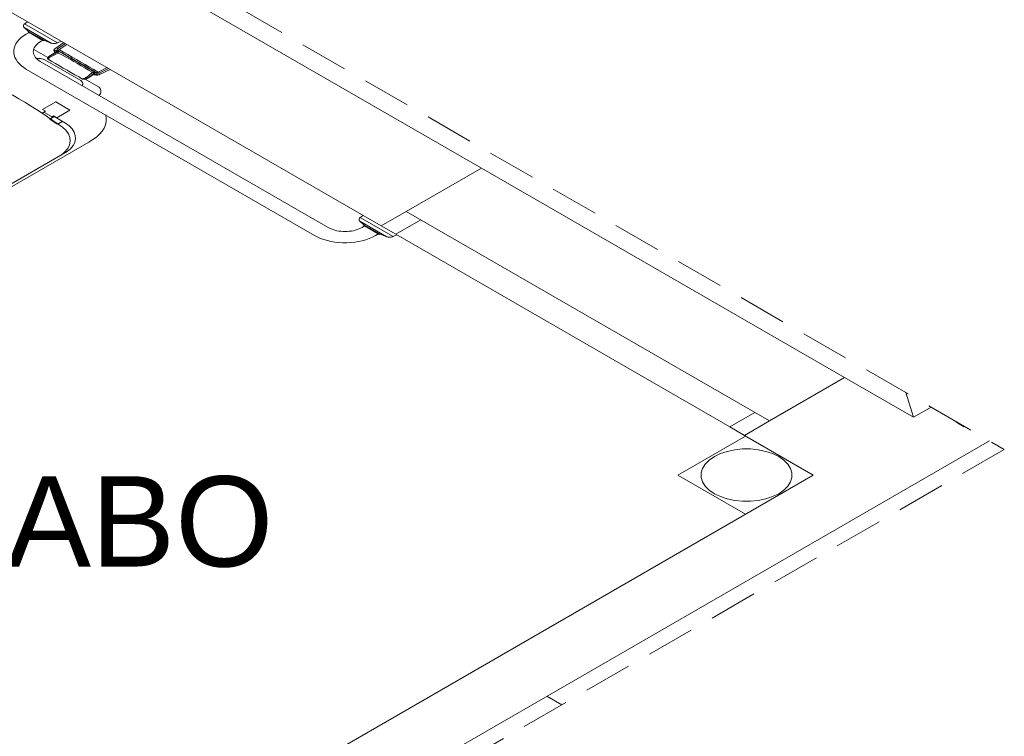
# Model space of a CAD drawing. Header units: millimetres. Extents: x 567 to 934, y -1 to 364.
# Tile 804 of 1056: x 777.41 to 781.5, y 126.71 to 129.68. Entities that reach past the tile are written whole.
import ezdxf

# ---------------------------------------------------------------- set-up
doc = ezdxf.new("R2010")
doc.units = ezdxf.units.MM
doc.header["$MEASUREMENT"] = 0
doc.linetypes.add('JIS_02_2.0', pattern=[0.3, 0.2, -0.1])
doc.linetypes.add('NULL', pattern=[0])
doc.layers.add('ARQ FINA', color=8, linetype='Continuous')
doc.layers.add('DI-Área do detalhe', color=10, linetype='JIS_02_2.0', lineweight=0)
doc.styles.add('Arial', font='arial.ttf')

msp = doc.modelspace()

# ---------------------------------------------------------------- linework, layer by layer
at = {"layer": 'ARQ FINA', "lineweight": 5}
for p, q in [((779.3256, 129.0666), (777.3077, 130.2316)), ((776.892, 129.9916), (778.9099, 128.8266)), ((777.4302, 129.6649), (777.4428, 129.6736)), ((777.4466, 129.634), (777.4287, 129.6497)), ((777.4287, 129.6497), (777.54, 129.5855)), ((777.5663, 129.5863), (777.4302, 129.6649)), ((777.4441, 129.6319), (777.4466, 129.634)), ((777.4484, 129.6294), (777.4441, 129.6319)), ((777.5128, 129.5958), (777.4466, 129.634)), ((777.5059, 129.5962), (777.4484, 129.6294)), ((777.5091, 129.5943), (777.5059, 129.5962)), ((777.5128, 129.5958), (777.5091, 129.5943)), ((777.54, 129.5855), (777.5128, 129.5958)), ((777.5557, 129.5618), (777.5927, 129.5871)), ((777.5814, 129.5936), (777.5663, 129.5863)), ((777.527, 129.525), (777.4677, 129.5593)), ((777.5346, 129.5325), (777.5569, 129.5468)), ((777.5568, 129.5468), (777.5626, 129.5505)), ((777.6052, 129.5798), (777.5677, 129.5546)), ((777.5993, 129.5833), (777.5679, 129.5627)), ((777.5699, 129.5494), (777.5724, 129.5509)), ((777.4953, 129.5093), (778.6893, 128.8199)), ((777.5133, 129.5162), (777.6635, 129.4295)), ((778.6322, 128.7869), (777.4382, 129.4763)), ((777.7216, 129.4648), (777.7198, 129.4635)), ((777.7354, 129.4647), (777.7723, 129.4834)), ((777.7849, 129.4761), (777.7405, 129.4546)), ((777.7783, 129.48), (777.7418, 129.4614)), ((777.7368, 129.4039), (777.6812, 129.436)), ((777.7158, 129.4552), (777.6926, 129.4402)), ((777.7156, 129.455), (777.722, 129.4591)), ((777.503, 129.294), (777.5171, 129.3022)), ((777.5048, 129.3093), (777.5594, 129.3408)), ((777.5171, 129.3022), (777.5048, 129.3093)), ((777.5594, 129.3408), (777.6177, 129.3071)), ((777.6177, 129.3071), (777.5632, 129.2756)), ((777.5693, 129.2486), (777.5029, 129.2941)), ((777.541, 129.2802), (777.5099, 129.2981)), ((777.5373, 129.271), (777.5347, 129.2694)), ((777.5347, 129.2694), (777.5653, 129.2483)), ((777.5362, 129.2713), (777.5511, 129.2799)), ((777.5373, 129.271), (777.5531, 129.2801)), ((777.5465, 129.281), (777.541, 129.2802)), ((777.5502, 129.2831), (777.5467, 129.2811)), ((777.5467, 129.2811), (777.5499, 129.2792)), ((777.5499, 129.2792), (777.5523, 129.2806)), ((777.5632, 129.2756), (777.5502, 129.2831)), ((777.5523, 129.2806), (777.5999, 129.2531)), ((777.5653, 129.2483), (777.5867, 129.2607)), ((777.5693, 129.2486), (777.5884, 129.2597)), ((777.2676, 128.927), (777.6966, 129.1746)), ((777.6063, 129.1347), (777.2573, 128.9332)), ((779.3256, 129.0666), (779.0138, 128.8866)), ((780.8324, 128.1966), (779.3256, 129.0666)), ((778.8227, 128.8609), (778.8354, 128.8696)), ((778.8227, 128.8609), (778.9589, 128.7823)), ((778.9099, 128.8266), (779.0138, 128.8866)), ((779.0744, 128.8516), (778.9705, 128.7916)), ((779.0138, 128.8866), (780.5207, 128.0166)), ((778.8392, 128.83), (778.8212, 128.8457)), ((778.9326, 128.7815), (778.8212, 128.8457)), ((778.8366, 128.8279), (778.8392, 128.83)), ((778.8399, 128.826), (778.8366, 128.8279)), ((778.8392, 128.83), (778.9054, 128.7918)), ((778.8399, 128.826), (778.8974, 128.7928)), ((778.9705, 128.7916), (778.9099, 128.8266)), ((778.9017, 128.7903), (778.8974, 128.7928)), ((778.9054, 128.7918), (778.9017, 128.7903)), ((778.9326, 128.7815), (778.9054, 128.7918)), ((778.974, 128.7896), (778.9589, 128.7823)), ((780.3561, 127.9916), (778.9705, 128.7916)), ((780.5207, 128.0166), (780.8324, 128.1966)), ((781.1182, 128.0316), (780.8324, 128.1966)), ((781.1182, 128.0316), (781.0858, 128.1344)), ((780.3561, 127.9916), (780.4601, 128.0516)), ((781.191, 128.0737), (781.1182, 128.0316)), ((780.5207, 128.0166), (780.4168, 127.9566)), ((781.293, 128.0125), (781.295, 128.0137)), ((781.3017, 128.0075), (781.293, 128.0125)), ((781.3036, 128.0087), (781.3017, 128.0075)), ((781.3017, 128.0075), (781.3036, 128.0087)), ((781.319, 127.9975), (781.3017, 128.0075)), ((781.319, 127.9975), (781.3209, 127.9987)), ((781.3209, 127.9987), (781.319, 127.9975)), ((781.3277, 127.9925), (781.319, 127.9975)), ((781.3296, 127.9937), (781.3277, 127.9925)), ((780.1405, 127.7916), (780.4215, 127.9539)), ((780.4215, 127.9539), (780.1405, 127.7916)), ((780.1405, 127.7916), (780.4215, 127.9539)), ((780.4168, 127.9566), (780.3561, 127.9916)), ((780.4168, 127.9566), (780.7025, 127.7916)), ((781.4335, 127.9337), (777.5333, 125.6819)), ((777.5333, 125.6819), (781.4335, 127.9337)), ((780.7025, 127.7916), (777.5849, 125.9916)), ((780.4215, 127.6294), (780.1405, 127.7916)), ((780.1405, 127.7916), (780.4215, 127.6294)), ((780.4215, 127.6294), (780.1405, 127.7916)), ((779.6587, 126.838), (779.5972, 126.8735)), ((779.6587, 126.838), (779.5972, 126.8735)), ((779.6587, 126.838), (779.5972, 126.8735))]:
    msp.add_line(p, q, dxfattribs=at)
at = {"layer": 'ARQ FINA', "linetype": 'Continuous', "lineweight": 5}
msp.add_line((779.6587, 126.838), (779.5972, 126.8735), dxfattribs=at)
at = {"layer": 'ARQ FINA', "lineweight": 5}
for points in [[(777.4484, 129.6294), (777.4363, 129.6229), (777.4254, 129.6157), (777.4156, 129.608), (777.407, 129.5998), (777.3998, 129.5912), (777.394, 129.5823), (777.3896, 129.5731), (777.3867, 129.5637), (777.3854, 129.5541), (777.3855, 129.5446), (777.3871, 129.5351), (777.3902, 129.5257), (777.3948, 129.5165), (777.4009, 129.5076), (777.4083, 129.4991), (777.417, 129.491), (777.427, 129.4834), (777.4382, 129.4763)], [(777.4302, 129.6649), (777.4283, 129.6635), (777.4269, 129.6619), (777.4258, 129.6601), (777.4252, 129.6584), (777.425, 129.6566), (777.4253, 129.6548), (777.426, 129.653), (777.4271, 129.6513), (777.4287, 129.6497)], [(777.5059, 129.5962), (777.4986, 129.5927), (777.4919, 129.5888), (777.4858, 129.5846), (777.4805, 129.58), (777.476, 129.5752), (777.4723, 129.5702), (777.4694, 129.565), (777.4674, 129.5596), (777.4663, 129.5542), (777.4661, 129.5487), (777.4668, 129.5432), (777.4684, 129.5378), (777.4708, 129.5325), (777.4742, 129.5274), (777.4783, 129.5224), (777.4833, 129.5178), (777.4889, 129.5134), (777.4953, 129.5093)], [(777.54, 129.5855), (777.5427, 129.5846), (777.5457, 129.5839), (777.5487, 129.5835), (777.5518, 129.5833), (777.555, 129.5835), (777.558, 129.5838), (777.561, 129.5844), (777.5638, 129.5853), (777.5663, 129.5863)], [(777.5557, 129.5618), (777.5549, 129.5611), (777.5541, 129.5604), (777.5535, 129.5597), (777.5529, 129.559), (777.5525, 129.5582), (777.5522, 129.5574), (777.552, 129.5566), (777.552, 129.5558), (777.552, 129.555)], [(777.552, 129.555), (777.5521, 129.5543), (777.5523, 129.5535), (777.5525, 129.5528), (777.5527, 129.5521), (777.553, 129.5515), (777.5533, 129.5508), (777.5537, 129.5501), (777.5541, 129.5494), (777.5545, 129.5487)], [(777.5545, 129.5487), (777.5547, 129.5485), (777.5549, 129.5483), (777.5551, 129.548), (777.5554, 129.5478), (777.5556, 129.5476), (777.5559, 129.5474), (777.5562, 129.5472), (777.5566, 129.547), (777.5569, 129.5468)], [(777.5551, 129.5525), (777.555, 129.5518), (777.5551, 129.5512), (777.5551, 129.5505), (777.5553, 129.5499), (777.5554, 129.5492), (777.5557, 129.5486), (777.556, 129.548), (777.5564, 129.5474), (777.5568, 129.5468)], [(777.5597, 129.5552), (777.5589, 129.5551), (777.5582, 129.5549), (777.5575, 129.5547), (777.5568, 129.5545), (777.5563, 129.5542), (777.5558, 129.5538), (777.5554, 129.5534), (777.5552, 129.5529), (777.5551, 129.5525)], [(777.5699, 129.5494), (777.5682, 129.5488), (777.5665, 129.5482), (777.5648, 129.5476), (777.5632, 129.5469), (777.5615, 129.5463), (777.5599, 129.5456), (777.5582, 129.5449), (777.5566, 129.5442), (777.5551, 129.5435)], [(777.5677, 129.5546), (777.5669, 129.5548), (777.566, 129.5549), (777.5651, 129.555), (777.5642, 129.5551), (777.5633, 129.5551), (777.5624, 129.5552), (777.5615, 129.5552), (777.5606, 129.5552), (777.5597, 129.5552)], [(777.5673, 129.5514), (777.5668, 129.5514), (777.5662, 129.5514), (777.5656, 129.5514), (777.5651, 129.5513), (777.5645, 129.5512), (777.564, 129.551), (777.5635, 129.5509), (777.5631, 129.5507), (777.5626, 129.5505)], [(777.5679, 129.5627), (777.5673, 129.5623), (777.5667, 129.5619), (777.5662, 129.5615), (777.5658, 129.5611), (777.5655, 129.5606), (777.5652, 129.5602), (777.565, 129.5597), (777.5649, 129.5592), (777.5648, 129.5587), (777.5648, 129.5582), (777.5649, 129.5577), (777.5651, 129.5572), (777.5654, 129.5567), (777.5657, 129.5563), (777.5661, 129.5558), (777.5666, 129.5554), (777.5671, 129.555), (777.5677, 129.5546)], [(777.5724, 129.5509), (777.5718, 129.551), (777.5713, 129.5511), (777.5707, 129.5511), (777.5701, 129.5512), (777.5696, 129.5512), (777.569, 129.5513), (777.5685, 129.5513), (777.5679, 129.5514), (777.5673, 129.5514)], [(777.7287, 129.4617), (777.7111, 129.4722), (777.6934, 129.4826), (777.6756, 129.493), (777.6578, 129.5034), (777.6399, 129.5137), (777.622, 129.524), (777.6039, 129.5343), (777.5859, 129.5445), (777.5677, 129.5546)], [(777.5699, 129.5494), (777.5694, 129.5488), (777.5689, 129.5482), (777.5687, 129.5476), (777.5686, 129.5469), (777.5687, 129.5462), (777.569, 129.5456), (777.5694, 129.545), (777.57, 129.5444), (777.5708, 129.5439)], [(777.7216, 129.4648), (777.7052, 129.4744), (777.6887, 129.4841), (777.6722, 129.4937), (777.6557, 129.5033), (777.6391, 129.5129), (777.6225, 129.5224), (777.6058, 129.5319), (777.5891, 129.5415), (777.5724, 129.5509)], [(777.7354, 129.4647), (777.7175, 129.4752), (777.6996, 129.4857), (777.6817, 129.4961), (777.6637, 129.5065), (777.6457, 129.5169), (777.6276, 129.5273), (777.6095, 129.5377), (777.5914, 129.548), (777.5732, 129.5583)], [(777.5133, 129.5162), (777.5101, 129.5176), (777.5068, 129.5187), (777.5032, 129.5197), (777.4995, 129.5205), (777.4957, 129.521), (777.4918, 129.5214), (777.4878, 129.5214), (777.4839, 129.5213), (777.48, 129.5209)], [(777.5256, 129.5221), (777.5255, 129.5217), (777.5255, 129.5212), (777.5256, 129.5208), (777.5258, 129.5204), (777.526, 129.52), (777.5263, 129.5196), (777.5266, 129.5192), (777.5271, 129.5189), (777.5276, 129.5186)], [(777.5301, 129.529), (777.5294, 129.5283), (777.5287, 129.5276), (777.5281, 129.5268), (777.5276, 129.5261), (777.527, 129.5253), (777.5266, 129.5245), (777.5262, 129.5237), (777.5259, 129.5229), (777.5256, 129.5221)], [(777.5276, 129.5186), (777.5432, 129.5092), (777.5588, 129.4999), (777.5745, 129.4907), (777.5904, 129.4814), (777.6063, 129.4723), (777.6222, 129.4632), (777.6383, 129.4541), (777.6545, 129.4451), (777.6707, 129.4361)], [(777.5344, 129.5263), (777.5333, 129.5256), (777.5323, 129.5248), (777.5313, 129.5239), (777.5305, 129.5231), (777.5298, 129.5222), (777.5291, 129.5213), (777.5286, 129.5204), (777.5281, 129.5194), (777.5277, 129.5185)], [(777.5346, 129.5325), (777.534, 129.5321), (777.5335, 129.5318), (777.533, 129.5314), (777.5325, 129.531), (777.532, 129.5306), (777.5315, 129.5302), (777.531, 129.5298), (777.5306, 129.5294), (777.5301, 129.529)], [(777.571, 129.544), (777.5665, 129.5423), (777.5621, 129.5406), (777.5578, 129.5388), (777.5536, 129.5369), (777.5495, 129.5349), (777.5455, 129.5329), (777.5417, 129.5308), (777.5379, 129.5286), (777.5344, 129.5263)], [(777.5551, 129.5435), (777.5526, 129.5424), (777.5502, 129.5412), (777.5479, 129.54), (777.5456, 129.5388), (777.5433, 129.5376), (777.5411, 129.5364), (777.5389, 129.5351), (777.5367, 129.5338), (777.5346, 129.5325)], [(777.7098, 129.4639), (777.6951, 129.4732), (777.6802, 129.4824), (777.6651, 129.4915), (777.6499, 129.5005), (777.6345, 129.5094), (777.6189, 129.5182), (777.6031, 129.5269), (777.5871, 129.5355), (777.571, 129.544)], [(777.722, 129.4591), (777.7222, 129.4597), (777.7225, 129.4603), (777.7226, 129.461), (777.7226, 129.4616), (777.7226, 129.4623), (777.7225, 129.4629), (777.7223, 129.4635), (777.722, 129.4641), (777.7216, 129.4648)], [(777.7287, 129.4617), (777.7295, 129.462), (777.7303, 129.4623), (777.7311, 129.4626), (777.7318, 129.4629), (777.7326, 129.4632), (777.7333, 129.4636), (777.734, 129.4639), (777.7347, 129.4643), (777.7354, 129.4647)], [(777.503, 129.294), (777.4793, 129.3093), (777.4552, 129.3245), (777.4308, 129.3394), (777.4059, 129.3542), (777.3808, 129.3687), (777.3552, 129.383), (777.3294, 129.3971), (777.3031, 129.411), (777.2766, 129.4247)], [(777.6692, 129.4094), (777.6704, 129.4116), (777.6711, 129.414), (777.6713, 129.4163), (777.6711, 129.4187), (777.6704, 129.421), (777.6693, 129.4233), (777.6678, 129.4254), (777.6659, 129.4275), (777.6635, 129.4295)], [(777.6707, 129.4361), (777.6722, 129.4364), (777.6737, 129.4368), (777.6752, 129.4372), (777.6766, 129.4376), (777.6779, 129.4381), (777.6792, 129.4387), (777.6805, 129.4393), (777.6817, 129.4399), (777.6828, 129.4406)], [(777.6707, 129.4361), (777.6714, 129.4358), (777.6721, 129.4355), (777.6729, 129.4353), (777.6737, 129.4351), (777.6746, 129.435), (777.6754, 129.4349), (777.6763, 129.4349), (777.6772, 129.435), (777.678, 129.4351)], [(777.678, 129.4351), (777.6798, 129.4355), (777.6816, 129.4359), (777.6833, 129.4364), (777.685, 129.4369), (777.6866, 129.4375), (777.6882, 129.4381), (777.6897, 129.4388), (777.6912, 129.4395), (777.6926, 129.4402)], [(777.6828, 129.4406), (777.6846, 129.4418), (777.6864, 129.4429), (777.6881, 129.4441), (777.6898, 129.4454), (777.6915, 129.4466), (777.6931, 129.4478), (777.6947, 129.4491), (777.6963, 129.4504), (777.6978, 129.4517)], [(777.6922, 129.44), (777.6941, 129.4412), (777.696, 129.4424), (777.6978, 129.4436), (777.6996, 129.4449), (777.7013, 129.4462), (777.703, 129.4475), (777.7047, 129.4488), (777.7063, 129.4501), (777.7079, 129.4515)], [(777.6978, 129.4517), (777.6993, 129.453), (777.7007, 129.4543), (777.7021, 129.4556), (777.7035, 129.457), (777.7048, 129.4583), (777.7061, 129.4597), (777.7074, 129.4611), (777.7086, 129.4625), (777.7098, 129.4639)], [(777.7079, 129.4515), (777.7093, 129.4528), (777.7107, 129.4541), (777.7121, 129.4554), (777.7135, 129.4567), (777.7148, 129.4581), (777.7161, 129.4594), (777.7174, 129.4608), (777.7186, 129.4622), (777.7198, 129.4635)], [(777.7097, 129.4637), (777.7106, 129.4632), (777.7117, 129.4629), (777.7128, 129.4626), (777.7141, 129.4625), (777.7153, 129.4625), (777.7165, 129.4626), (777.7177, 129.4628), (777.7188, 129.4631), (777.7198, 129.4635)], [(777.7158, 129.4552), (777.7162, 129.455), (777.7167, 129.4548), (777.7171, 129.4546), (777.7176, 129.4544), (777.718, 129.4542), (777.7185, 129.4541), (777.719, 129.454), (777.7195, 129.4539), (777.72, 129.4537)], [(777.7159, 129.4552), (777.7168, 129.455), (777.7178, 129.4548), (777.7188, 129.4547), (777.7198, 129.4546), (777.7208, 129.4545), (777.7219, 129.4544), (777.7229, 129.4544), (777.7239, 129.4544), (777.725, 129.4544)], [(777.72, 129.4537), (777.721, 129.4536), (777.7219, 129.4534), (777.7229, 129.4533), (777.7239, 129.4532), (777.7248, 129.4531), (777.7258, 129.453), (777.7268, 129.4529), (777.7278, 129.4528), (777.7287, 129.4528)], [(777.725, 129.4544), (777.7257, 129.4545), (777.7265, 129.4546), (777.7272, 129.4548), (777.7279, 129.4551), (777.7284, 129.4554), (777.7289, 129.4558), (777.7292, 129.4562), (777.7295, 129.4566), (777.7296, 129.4571)], [(777.7296, 129.4571), (777.7296, 129.4576), (777.7296, 129.4581), (777.7296, 129.4587), (777.7296, 129.4592), (777.7294, 129.4597), (777.7293, 129.4602), (777.7291, 129.4607), (777.7289, 129.4612), (777.7287, 129.4617)], [(777.7287, 129.4617), (777.7299, 129.4612), (777.7313, 129.4607), (777.7328, 129.4604), (777.7343, 129.4602), (777.7359, 129.4602), (777.7375, 129.4603), (777.739, 129.4605), (777.7405, 129.4609), (777.7418, 129.4614)], [(777.7287, 129.4528), (777.7301, 129.4527), (777.7315, 129.4528), (777.7329, 129.4529), (777.7342, 129.453), (777.7355, 129.4532), (777.7368, 129.4535), (777.7381, 129.4538), (777.7393, 129.4542), (777.7405, 129.4546)], [(777.7395, 129.3684), (777.7424, 129.3722), (777.7446, 129.3761), (777.7459, 129.3802), (777.7465, 129.3843), (777.7461, 129.3884), (777.745, 129.3925), (777.743, 129.3965), (777.7403, 129.4003), (777.7368, 129.4039)], [(777.6966, 129.1746), (777.7134, 129.1845), (777.7282, 129.1953), (777.741, 129.207), (777.7515, 129.2195), (777.7597, 129.2325), (777.7653, 129.2459), (777.7685, 129.2596), (777.769, 129.2734), (777.767, 129.2872)], [(777.5817, 129.1206), (777.5973, 129.1334), (777.6089, 129.1475), (777.6164, 129.1626), (777.6193, 129.1782), (777.6178, 129.1938), (777.6118, 129.2091), (777.6015, 129.2236), (777.5872, 129.2369), (777.5693, 129.2486)], [(777.6063, 129.1347), (777.6203, 129.1465), (777.6309, 129.1595), (777.6379, 129.1732), (777.641, 129.1874), (777.6402, 129.2017), (777.6356, 129.2158), (777.6272, 129.2292), (777.6152, 129.2418), (777.5999, 129.2531)], [(778.8227, 128.8609), (778.8209, 128.8595), (778.8194, 128.8579), (778.8184, 128.8561), (778.8178, 128.8544), (778.8176, 128.8526), (778.8179, 128.8508), (778.8186, 128.849), (778.8197, 128.8473), (778.8212, 128.8457)], [(778.6893, 128.8199), (778.6958, 128.8165), (778.7027, 128.8135), (778.7101, 128.8108), (778.7178, 128.8084), (778.7258, 128.8065), (778.7342, 128.805), (778.7427, 128.8039), (778.7513, 128.8033), (778.76, 128.803), (778.7688, 128.8033), (778.7774, 128.8039), (778.7859, 128.805), (778.7942, 128.8065), (778.8023, 128.8084), (778.81, 128.8108), (778.8174, 128.8135), (778.8243, 128.8165), (778.8307, 128.8199)], [(778.8307, 128.8199), (778.8318, 128.8206), (778.8329, 128.8212), (778.834, 128.8219), (778.835, 128.8226), (778.836, 128.8232), (778.837, 128.8239), (778.838, 128.8246), (778.839, 128.8253), (778.8399, 128.826)], [(778.6322, 128.7869), (778.6444, 128.7805), (778.6576, 128.7747), (778.6717, 128.7697), (778.6864, 128.7654), (778.7019, 128.7619), (778.7177, 128.7593), (778.734, 128.7575), (778.7505, 128.7565), (778.767, 128.7564), (778.7835, 128.7572), (778.7998, 128.7589), (778.8158, 128.7614), (778.8312, 128.7648), (778.8461, 128.769), (778.8603, 128.7739), (778.8737, 128.7795), (778.886, 128.7859), (778.8974, 128.7928)], [(778.9326, 128.7815), (778.9353, 128.7806), (778.9382, 128.7799), (778.9413, 128.7795), (778.9444, 128.7793), (778.9475, 128.7795), (778.9506, 128.7798), (778.9536, 128.7804), (778.9563, 128.7813), (778.9589, 128.7823)], [(780.5588, 127.8686), (780.5336, 127.8808), (780.5051, 127.8903), (780.4742, 127.8968), (780.4419, 127.9001), (780.409, 127.9001), (780.3766, 127.8968), (780.3457, 127.8903), (780.3172, 127.8808), (780.292, 127.8686), (780.2709, 127.8541), (780.2545, 127.8376), (780.2432, 127.8198), (780.2375, 127.8011), (780.2375, 127.7821), (780.2432, 127.7634), (780.2545, 127.7456), (780.2709, 127.7292), (780.292, 127.7146)], [(780.292, 127.7146), (780.3172, 127.7024), (780.3457, 127.6929), (780.3766, 127.6864), (780.409, 127.6831), (780.4419, 127.6831), (780.4742, 127.6864), (780.5051, 127.6929), (780.5336, 127.7024), (780.5588, 127.7146), (780.5799, 127.7292), (780.5964, 127.7456), (780.6076, 127.7634), (780.6133, 127.7821), (780.6133, 127.8011), (780.6076, 127.8198), (780.5964, 127.8376), (780.5799, 127.8541), (780.5588, 127.8686)]]:
    msp.add_lwpolyline(points, dxfattribs=at)
at = {"layer": 'DI-Área do detalhe'}
msp.add_lwpolyline([(777.5948, 125.6464), (773.1253, 128.2268), (777.0255, 130.4786), (781.495, 127.8982), (777.5948, 125.6464)], dxfattribs=at)

# ---------------------------------------------------------------- texts
at = {"layer": 'ARQ FINA', "linetype": 'NULL', "lineweight": 5, "insert": (776.3659, 127.4068), "char_height": 0.375, "width": 4.194169, "attachment_point": 7, "line_spacing_factor": 0.6, "style": 'Arial'}
msp.add_mtext('LAVABO', dxfattribs=at)

doc.saveas('drawing.dxf')
